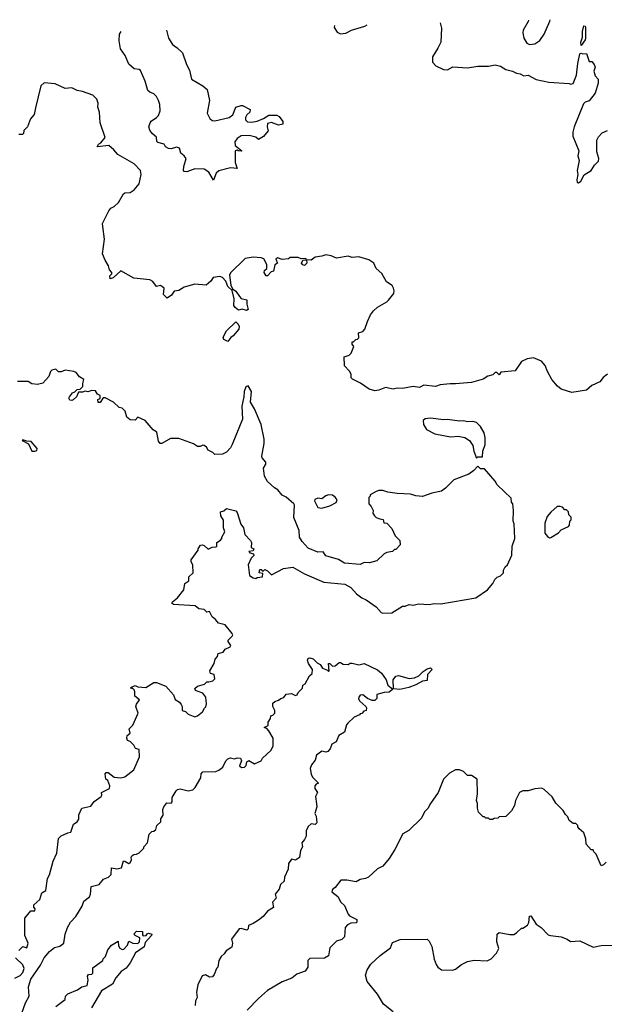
# Model space of a CAD drawing. Extents: x 2494106 to 2685573, y 758056 to 915185.
# Tile 500 of 507: x 2649791 to 2654210, y 907414 to 914855. Entities that reach past the tile are written whole.
import ezdxf

# ---------------------------------------------------------------- set-up
doc = ezdxf.new("R2010")
doc.units = 0

msp = doc.modelspace()

# ---------------------------------------------------------------- linework, layer by layer
at = {"layer": '0CON05XD'}
for points in [[(2652170.5, 914810.3), (2652167.5, 914795), (2652190.7, 914760.7), (2652215, 914747.5), (2652255, 914753.3), (2652300, 914775), (2652400, 914805), (2652418.6, 914817.1)], [(2652969.2, 914832.1), (2652978.3, 914791.7), (2652974, 914685), (2652951.2, 914638.8), (2652911.4, 914575), (2652910.6, 914535), (2652935.7, 914505), (2652995, 914478.2), (2653024.3, 914475.7), (2653065, 914498.8), (2653175, 914490), (2653255, 914503.3), (2653335, 914503.3), (2653385, 914512.5), (2653425, 914502.5), (2653465, 914477.5), (2653515, 914466.7), (2653545, 914450), (2653575, 914446.7), (2653600.7, 914430.7), (2653635, 914436.7), (2653695, 914403.8), (2653791.7, 914381.7), (2653945, 914372.5), (2653955, 914367.5), (2653975, 914372.5), (2654000.8, 914435), (2654009.4, 914525), (2654025, 914597.5), (2654035, 914602.5), (2654046.4, 914596.4), (2654075, 914600), (2654095, 914540), (2654115, 914540), (2654132.5, 914515), (2654140, 914495), (2654130, 914465), (2654141.7, 914431.7), (2654162.5, 914405), (2654163.3, 914375), (2654141.2, 914298.8), (2654095, 914242.5), (2654065, 914232.5), (2654051.7, 914218.3), (2653983.3, 914045), (2653972.5, 914005), (2653972.5, 913975), (2654018, 913865), (2654009.4, 913825), (2654019.7, 913790.3), (2654005.7, 913715), (2654010, 913685), (2654001.4, 913645), (2654004, 913625), (2654015, 913620.8), (2654032.5, 913635), (2654058.5, 913681.5), (2654110.8, 913715), (2654135, 913756.2), (2654166, 913785), (2654168.1, 913805), (2654152.9, 913855), (2654154, 913945), (2654165, 913969.5), (2654195, 913998.8), (2654233.2, 914016.8)], [(2653636.5, 914850.4), (2653635, 914840), (2653597.5, 914775), (2653593.3, 914755), (2653602.5, 914715), (2653625, 914677.5), (2653645, 914667.5), (2653685, 914672.5), (2653721.7, 914698.3), (2653755.7, 914744.3), (2653797.3, 914842.7), (2653800.9, 914854.8)], [(2654035, 914660), (2654032, 914685), (2654046.1, 914723.9), (2654046.2, 914765), (2654055, 914808.8), (2654065, 914806.2), (2654068.6, 914795), (2654067.5, 914715), (2654065, 914702.5), (2654035, 914660)], [(2650900.7, 914775.6), (2650916, 914715), (2650945, 914666.7), (2650982.3, 914642.3), (2651022.5, 914605), (2651050.8, 914515), (2651074.4, 914474.4), (2651090, 914405), (2651175, 914356), (2651207.9, 914327.9), (2651225.6, 914245), (2651207.7, 914147.7), (2651228.3, 914108.3), (2651245, 914093.8), (2651265, 914090), (2651373.6, 914116.4), (2651403, 914137), (2651425, 914193.3), (2651465, 914206), (2651475.6, 914205.6), (2651532.5, 914175), (2651530, 914155), (2651507.5, 914135), (2651497.5, 914115), (2651498.3, 914098.3), (2651513, 914083), (2651545, 914080), (2651585, 914087.5), (2651633, 914107), (2651675, 914132.5), (2651735, 914132.5), (2651753, 914123), (2651780, 914085), (2651780, 914065), (2651748.3, 914058.3), (2651695, 914077.5), (2651665, 914070), (2651662.5, 914045), (2651670, 914015), (2651635, 913972.5), (2651595, 913950), (2651577, 913967), (2651525, 913980), (2651465, 913977.5), (2651433.6, 913956.4), (2651418.3, 913931.7), (2651420, 913905), (2651470, 913865), (2651465, 913860), (2651443, 913863), (2651435, 913870), (2651420, 913865), (2651420, 913775), (2651435, 913730), (2651385, 913736.2), (2651297.3, 913712.7), (2651275.8, 913694.2), (2651255, 913642.5), (2651221.7, 913701.7), (2651186.4, 913726.4), (2651115, 913726.7), (2651054, 913706), (2651035, 913706.7), (2651030, 913715), (2651030.6, 913745), (2651048.8, 913805), (2651035, 913826.7), (2651010, 913845), (2650998.8, 913885), (2650975, 913891.4), (2650935, 913880), (2650915, 913881.5), (2650893.4, 913893.4), (2650883.3, 913913.3), (2650835, 913927.5), (2650827.5, 913935), (2650826.1, 913966.1), (2650792.5, 913995), (2650775, 914020), (2650766.7, 914045), (2650776.2, 914075), (2650785, 914087.5), (2650825.4, 914114.6), (2650839.2, 914130.8), (2650853.3, 914165), (2650850.6, 914215), (2650841.4, 914245), (2650824.3, 914274.3), (2650805, 914293.3), (2650775, 914306.2), (2650760.3, 914320.3), (2650740.5, 914390.5), (2650705, 914470), (2650695, 914477.5), (2650655, 914484.3), (2650615, 914519.2), (2650587.5, 914585), (2650553.1, 914635), (2650541.8, 914695), (2650545.6, 914745), (2650556.9, 914766.2)], [(2651453.1, 912763.1), (2651465, 912746.7), (2651508.3, 912738.3), (2651507.5, 912705), (2651518.8, 912665), (2651505, 912656.2), (2651471.7, 912668.3), (2651445, 912660), (2651420, 912680), (2651410, 912695), (2651412.5, 912745), (2651397.7, 912807.7), (2651365, 912838.8), (2651347.9, 912877.9), (2651325, 912905.8), (2651305, 912914), (2651252.5, 912907.5), (2651235, 912880), (2651201.7, 912848.3), (2651115, 912856.2), (2651035, 912833.3), (2650995, 912808), (2650957.5, 912802.5), (2650937.7, 912772.3), (2650905, 912750), (2650878.3, 912778.3), (2650882.5, 912825), (2650855, 912846.2), (2650825, 912837.5), (2650796.7, 912875), (2650775, 912888.1), (2650652.7, 912902.7), (2650555, 912955.8), (2650497.1, 912902.9), (2650475, 912896.7), (2650472.1, 912917.9), (2650486.2, 912935), (2650486.7, 912945), (2650470, 912965), (2650462.5, 912995), (2650436.4, 913036.4), (2650416.4, 913086.4), (2650431.2, 913195), (2650418.3, 913291.7), (2650417.5, 913315), (2650465, 913410), (2650480.7, 913429.3), (2650505, 913442.5), (2650537.7, 913472.3), (2650575, 913540), (2650585, 913547.5), (2650625, 913550), (2650655, 913570), (2650693.8, 913615), (2650710, 913685), (2650704, 913715), (2650655, 913766.2), (2650532.5, 913835), (2650501.7, 913871.7), (2650463.6, 913903.6), (2650377.5, 913895), (2650386.2, 913915), (2650405.5, 913924.5), (2650437.5, 913965), (2650400, 914075), (2650393.8, 914155), (2650381.2, 914195), (2650383.3, 914225), (2650373.3, 914255), (2650345, 914283.3), (2650265, 914313.3), (2650225, 914320), (2650185, 914338.8), (2650133.9, 914333.9), (2650059.3, 914369.3), (2649975, 914378.8), (2649950, 914355), (2649910.7, 914189.3), (2649900.7, 914139.3), (2649873.8, 914105), (2649850, 914045), (2649823, 914017), (2649820, 913995), (2649811.7, 913988.3), (2649783.6, 913986.4)], [(2654234.3, 912175.7), (2654200.2, 912149.8), (2654175, 912118.8), (2654115, 912090), (2654075, 912056), (2653965, 912038.1), (2653885, 912061.9), (2653855, 912086), (2653812.9, 912135), (2653779.4, 912195), (2653762.5, 912242.5), (2653736, 912275), (2653675, 912298.8), (2653627.7, 912292.3), (2653585, 912272.5), (2653535, 912201.2), (2653428.3, 912191.7), (2653415, 912170), (2653398.3, 912188.3), (2653385, 912187.5), (2653368.3, 912171.7), (2653328.3, 912161.7), (2653295, 912138), (2653205, 912113.1), (2653085, 912102), (2653043.9, 912103.9), (2652970, 912095), (2652935, 912083.8), (2652845, 912093.3), (2652813.6, 912076.4), (2652765, 912082), (2652685, 912068), (2652645, 912071.2), (2652615, 912062.5), (2652555, 912076), (2652505, 912056), (2652475, 912051.2), (2652433, 912063), (2652367, 912107), (2652307, 912137), (2652297.7, 912147.7), (2652296.2, 912175), (2652285, 912197.5), (2652245, 912240), (2652244, 912306), (2652280.7, 912319.3), (2652297.5, 912335), (2652317.5, 912385), (2652303, 912403), (2652305, 912420), (2652315, 912420), (2652331.7, 912438.3), (2652345, 912440), (2652355, 912450), (2652351.7, 912488.3), (2652385, 912497.5), (2652398.8, 912515), (2652418.8, 912575), (2652443.8, 912625), (2652466.2, 912655), (2652495, 912681.2), (2652567.3, 912722.7), (2652578.8, 912735), (2652618, 912785), (2652622, 912805), (2652615.7, 912825.7), (2652605.7, 912845.7), (2652564.2, 912874.2), (2652527.3, 912937.3), (2652486.7, 912975), (2652467.5, 913015), (2652429.5, 913039.5), (2652355, 913062.5), (2652305, 913057.5), (2652275, 913066.7), (2652185, 913053.8), (2652145, 913070), (2652105, 913077.5), (2652075, 913066.7), (2652025, 913061.2), (2651995, 913036.7), (2651960, 913040), (2651962.5, 913015), (2651945, 912997.5), (2651931.7, 913001.7), (2651920, 913015), (2651931.7, 913038.3), (2651960, 913040), (2651955, 913050), (2651918.3, 913048.3), (2651895, 913058.8), (2651835, 913056.7), (2651821.7, 913048.3), (2651775, 913042.5), (2651740, 913055), (2651727.5, 913045), (2651740, 913015), (2651718.3, 913001.7), (2651710, 912955), (2651691.7, 912948.3), (2651665, 912920), (2651655, 912920), (2651640, 912945), (2651641.7, 912958.3), (2651660, 912975), (2651660, 913005), (2651636.4, 913046.4), (2651615, 913056.2), (2651555, 913060), (2651495, 913050), (2651385, 912942.5), (2651376.2, 912925), (2651387.5, 912847.5), (2651400.5, 912820.5), (2651425, 912804), (2651453.1, 912763.1)], [(2651365, 912422.5), (2651335, 912437.5), (2651330, 912455), (2651355, 912502.5), (2651425, 912572.5), (2651443.3, 912555), (2651450, 912535), (2651447.5, 912515), (2651405, 912466.7), (2651386.1, 912453.9), (2651365, 912422.5)], [(2649785, 907820), (2649815, 907850), (2649845, 907840), (2649856, 907875), (2649830, 907935), (2649830, 908065), (2649875, 908120), (2649905, 908120), (2649906.7, 908135), (2649898.3, 908148.3), (2649897.5, 908165), (2649942, 908205), (2649957.5, 908255), (2649987.5, 908275), (2650001.2, 908365), (2650017.5, 908392.5), (2650044.2, 908495.8), (2650072, 908555), (2650084.1, 908665.9), (2650105, 908686.2), (2650155, 908710), (2650176.4, 908713.6), (2650197.5, 908775), (2650225, 908793.3), (2650237.7, 908812.3), (2650238.8, 908845), (2650260, 908895), (2650328.8, 908911.2), (2650353, 908947), (2650407.5, 908985), (2650412.5, 908995), (2650410, 909015), (2650470, 909045), (2650473.3, 909065), (2650457.5, 909105), (2650443.3, 909115), (2650437.5, 909155), (2650444, 909166), (2650460, 909165), (2650505, 909130), (2650555, 909126.2), (2650585, 909133.8), (2650653.3, 909185), (2650697, 909283), (2650695, 909340), (2650667, 909347), (2650653, 909373), (2650625, 909400), (2650607, 909407), (2650600, 909425), (2650602.5, 909445), (2650626.7, 909463.3), (2650617.5, 909495), (2650645, 909522.5), (2650686.7, 909615), (2650670, 909665), (2650675, 909682.5), (2650697.5, 909715), (2650661.7, 909741.7), (2650661.2, 909775), (2650655, 909790), (2650645, 909800), (2650635, 909800), (2650631.7, 909808.3), (2650665, 909822.5), (2650683.6, 909813.6), (2650745, 909807.5), (2650805, 909846.7), (2650825, 909846.7), (2650895, 909817.5), (2650953, 909753), (2650967, 909717), (2650997.7, 909697.7), (2651010.5, 909680.5), (2651018.8, 909665), (2651020, 909635), (2651045, 909626.7), (2651065, 909607.5), (2651115, 909586.7), (2651135, 909593.3), (2651172.5, 909625), (2651187, 909653), (2651198.3, 909661.7), (2651203.8, 909685), (2651196.7, 909735), (2651176.1, 909766.1), (2651120, 909785), (2651115, 909800), (2651135, 909817.5), (2651187, 909833), (2651205, 909850), (2651221.7, 909851.7), (2651251.7, 909858.3), (2651267, 909873), (2651260, 909905), (2651233.6, 909913.6), (2651227.5, 909935), (2651261.7, 909988.3), (2651268.3, 910021.7), (2651286.7, 910043.3), (2651290, 910065), (2651330, 910075), (2651345, 910097.5), (2651382.5, 910115), (2651387.5, 910125), (2651366.7, 910155), (2651366.7, 910165), (2651397.5, 910195), (2651402.5, 910205), (2651397, 910217), (2651345, 910282.5), (2651293.6, 910293.6), (2651271.7, 910321.7), (2651245, 910342.5), (2651225, 910382.5), (2651205, 910377.5), (2651185, 910397.5), (2651145, 910402.5), (2651116.1, 910426.1), (2650954.3, 910434.3), (2650940.8, 910445), (2650945, 910456), (2650983.3, 910485), (2651032.5, 910545), (2651040, 910595), (2651070, 910615), (2651070, 910645), (2651102.5, 910675), (2651100, 910735), (2651088.3, 910758.3), (2651088.3, 910771.7), (2651140, 910845), (2651140, 910855), (2651157, 910883), (2651173.6, 910886.4), (2651185, 910881.2), (2651215, 910852.5), (2651245, 910867.5), (2651275, 910870), (2651280, 910875), (2651280, 910905), (2651309.3, 910920.7), (2651320, 910935), (2651320, 910945), (2651342.5, 910985), (2651332.5, 911015), (2651331.7, 911071.7), (2651312.5, 911105), (2651310, 911135), (2651335, 911142.5), (2651355, 911160), (2651425, 911142.5), (2651435, 911130), (2651462, 911042), (2651483.3, 911015), (2651492.5, 910965), (2651535, 910920), (2651542.5, 910905), (2651540, 910865), (2651560, 910855), (2651555, 910840), (2651523, 910837), (2651530, 910825), (2651558.3, 910818.3), (2651560, 910805), (2651540, 910785), (2651517.5, 910735), (2651527.5, 910655), (2651555, 910637.5), (2651575, 910632.5), (2651585, 910640), (2651626.4, 910643.6), (2651628.3, 910668.3), (2651600, 910675), (2651605, 910700), (2651615, 910700), (2651625, 910690), (2651635, 910690), (2651645, 910700), (2651665, 910690), (2651695, 910660), (2651785, 910706.7), (2651856.4, 910716.4), (2651945, 910666.2), (2652090, 910605), (2652249.5, 910589.5), (2652295, 910562.5), (2652337.5, 910515), (2652376.4, 910486.4), (2652410.7, 910470.7), (2652485, 910417.5), (2652522.5, 910375), (2652535, 910370), (2652605, 910372.5), (2652685, 910422.5), (2652705, 910423.3), (2652733.9, 910436.1), (2652765, 910431.2), (2652805, 910441.2), (2652885, 910436.2), (2652925, 910443.8), (2652975, 910440), (2653240, 910485), (2653327.5, 910545), (2653367.5, 910595), (2653382.5, 910625), (2653399.3, 910640.7), (2653425, 910652.5), (2653447.5, 910675), (2653447.5, 910695), (2653460.7, 910719.3), (2653477.5, 910735), (2653511.7, 910808.3), (2653513.8, 910875), (2653532.5, 910935), (2653527.5, 911045), (2653520, 911065), (2653522.5, 911145), (2653517.5, 911195), (2653508.3, 911208.3), (2653505, 911240), (2653400.7, 911340.7), (2653385, 911367.5), (2653305, 911460), (2653275, 911460), (2653255, 911480), (2653223, 911447), (2653185, 911420), (2653071.7, 911378.3), (2653010, 911315), (2652978.3, 911291.7), (2652905, 911277.5), (2652835, 911252.5), (2652785, 911256.7), (2652745, 911270), (2652645, 911273.3), (2652573.9, 911283.9), (2652535, 911297.5), (2652505, 911297.5), (2652485, 911290), (2652440, 911265), (2652440, 911255), (2652430, 911245), (2652430, 911195), (2652447, 911177), (2652462.5, 911145), (2652460, 911125), (2652472.5, 911105), (2652485, 911092.5), (2652513, 911083), (2652538.3, 911078.3), (2652543.6, 911053.6), (2652565, 911050), (2652605, 911010), (2652630, 910955), (2652665, 910920), (2652667.5, 910885), (2652635, 910850), (2652625, 910850), (2652610, 910835), (2652565, 910827.5), (2652545, 910817.5), (2652490, 910765), (2652435, 910750), (2652395, 910752.5), (2652365, 910737.5), (2652245, 910747.5), (2652200, 910775), (2652105, 910804.2), (2652085, 910832.5), (2652045, 910831.2), (2651970.7, 910860.7), (2651925, 910912.5), (2651906.2, 910945), (2651903.3, 910995), (2651863.6, 911093.6), (2651867.5, 911185), (2651862.5, 911195), (2651806.4, 911246.4), (2651775, 911262.5), (2651743, 911303), (2651717, 911317), (2651663.6, 911363.6), (2651642.5, 911405), (2651633.3, 911465), (2651652.5, 911495), (2651651.7, 911511.7), (2651625, 911542.5), (2651621.2, 911555), (2651638.8, 911651.2), (2651639.2, 911685), (2651615.8, 911795.8), (2651567, 911913), (2651536.7, 911965), (2651542.5, 912045), (2651518.3, 912088.3), (2651500.7, 912079.3), (2651486.7, 912045), (2651485.9, 912004.1), (2651470, 911935), (2651476.2, 911835), (2651397.5, 911645), (2651385, 911620), (2651353.6, 911586.4), (2651325, 911572.5), (2651265, 911570), (2651250, 911585), (2651215, 911602.5), (2651202.5, 911625), (2651185.9, 911635.9), (2651175, 911638.8), (2651155, 911630), (2651135, 911630), (2651105, 911648.6), (2650995, 911690), (2650930.8, 911689.2), (2650865, 911652.5), (2650853, 911653), (2650840.7, 911670.7), (2650828.3, 911738.3), (2650800, 911755), (2650740, 911825), (2650685, 911850), (2650665, 911827.5), (2650625, 911830), (2650601.7, 911851.7), (2650587, 911897), (2650565, 911920), (2650543, 911923), (2650500, 911965), (2650437, 911997), (2650421.7, 911998.3), (2650398.3, 911961.7), (2650385, 911962.5), (2650382.5, 911985), (2650398.3, 911991.7), (2650400, 912015), (2650380, 912025), (2650365, 912050), (2650335, 912052.5), (2650305, 912042.5), (2650285, 912047.5), (2650265, 912040), (2650235, 912040), (2650220, 912005), (2650195, 911982.5), (2650185, 911977.5), (2650170.7, 911980.7), (2650163.3, 911995), (2650167.5, 912005), (2650190, 912035), (2650208.3, 912041.7), (2650225, 912060), (2650248.3, 912061.7), (2650268.3, 912081.7), (2650267.5, 912105), (2650276.7, 912135), (2650242.5, 912155), (2650218.3, 912188.3), (2650200, 912195), (2650135, 912206.2), (2650105, 912192.5), (2650085, 912192.5), (2650065, 912212.5), (2650035, 912206.7), (2650023.9, 912196.1), (2650010.5, 912159.5), (2649965, 912107.5), (2649925, 912097.5), (2649882.5, 912102.5), (2649855, 912120), (2649775, 912120)], [(2653245, 911540), (2653255, 911550), (2653288.3, 911551.7), (2653292.5, 911595), (2653310, 911645), (2653310, 911695), (2653301.7, 911731.7), (2653275, 911780), (2653245, 911810), (2653215, 911817.5), (2653175, 911816.7), (2653145, 911823.3), (2653115, 911820), (2653025, 911833.3), (2652995, 911830), (2652895, 911842.5), (2652855, 911837.5), (2652840, 911825), (2652842.5, 911795), (2652867, 911757), (2652930, 911725), (2653046.4, 911703.6), (2653105, 911707.5), (2653155, 911697.5), (2653190, 911675), (2653217, 911637), (2653222.5, 911595), (2653245, 911540)], [(2649905, 911593.3), (2649920, 911600), (2649922.5, 911615), (2649878.3, 911668.3), (2649845, 911670), (2649815, 911680), (2649810, 911675), (2649858.3, 911648.3), (2649882.5, 911595), (2649905, 911593.3)], [(2652075, 911163.8), (2652135, 911181.2), (2652183.3, 911205), (2652190, 911225), (2652176.4, 911246.4), (2652155, 911262.5), (2652125, 911263.3), (2652105, 911256.7), (2652075, 911233.8), (2652045, 911240), (2652020.7, 911229.3), (2652018.3, 911218.3), (2652045, 911167.5), (2652075, 911163.8)], [(2653795, 910940), (2653805, 910942.5), (2653863, 910977), (2653885, 911000), (2653940, 911025), (2653947.5, 911035), (2653950, 911065), (2653960, 911075), (2653960, 911095), (2653943, 911113), (2653940, 911135), (2653925, 911150), (2653911.7, 911151.7), (2653895, 911170), (2653877, 911177), (2653853, 911177), (2653807, 911133), (2653779.3, 911100.7), (2653760.7, 911049.3), (2653760, 910975), (2653780, 910950), (2653795, 910940)], [(2649791.8, 907305), (2649835.7, 907425), (2649863.5, 907475), (2649857.5, 907545), (2649875.5, 907605), (2649949.4, 907710.6), (2649977.1, 907765), (2650015, 907812.5), (2650055, 907844), (2650095, 907852.5), (2650124.2, 907875), (2650135.8, 907945), (2650151.2, 907995), (2650174.4, 908035.6), (2650215, 908076.7), (2650263.3, 908155), (2650276.4, 908193.6), (2650317.5, 908225), (2650327, 908247), (2650330, 908305), (2650390.7, 908319.3), (2650425, 908360), (2650462.5, 908375), (2650482.5, 908395), (2650483.9, 908446.1), (2650525, 908436.7), (2650560, 908445), (2650575, 908497.5), (2650586.7, 908496.7), (2650615, 908477.5), (2650625, 908482.5), (2650636.7, 908505), (2650632.5, 908525), (2650637.5, 908535), (2650653, 908547), (2650675, 908547.5), (2650695, 908557.5), (2650730, 908595), (2650730, 908605), (2650757.5, 908635), (2650769.3, 908700.7), (2650789.3, 908720.7), (2650805, 908723.3), (2650820, 908735), (2650827.5, 908765), (2650857, 908793), (2650857.5, 908815), (2650876.4, 908843.6), (2650873.3, 908885), (2650880, 908905), (2650903, 908937), (2650936.4, 908933.6), (2650942.5, 908945), (2650943, 908977), (2650973.6, 909026.4), (2650985, 909037.5), (2651005, 909042.5), (2651065, 909027.5), (2651100, 909035), (2651117, 909053), (2651160, 909125), (2651163.6, 909156.4), (2651175, 909170), (2651273, 909173), (2651297, 909183), (2651327.5, 909205), (2651350, 909255), (2651365, 909270), (2651383.6, 909276.4), (2651415, 909270), (2651435, 909277.5), (2651460, 909275), (2651467.5, 909255), (2651452.5, 909215), (2651467, 909203), (2651490, 909205), (2651501.7, 909218.3), (2651507.5, 909245), (2651523, 909257), (2651565, 909230), (2651616.4, 909253.6), (2651627.5, 909275), (2651688.3, 909331.7), (2651707.5, 909365), (2651707.5, 909425), (2651675, 909480), (2651658.3, 909498.3), (2651640, 909505), (2651668.3, 909521.7), (2651670, 909545), (2651687, 909573), (2651690, 909595), (2651705, 909600), (2651720, 909615), (2651720, 909635), (2651703.6, 909663.6), (2651705, 909690), (2651718.3, 909701.7), (2651748.3, 909711.7), (2651763.9, 909726.1), (2651786.7, 909733.3), (2651805, 909757.5), (2651845, 909762.5), (2651875, 909747.5), (2651888.3, 909751.7), (2651895, 909770), (2651928.3, 909801.7), (2651930, 909825), (2651950, 909835), (2651982.5, 909895), (2652002.5, 909915), (2652003.3, 909945), (2651975, 909990), (2651966.7, 910015), (2651970.7, 910029.3), (2651985, 910032.5), (2652010, 910025), (2652040, 909995), (2652063, 909983), (2652080, 909955), (2652118.3, 909938.3), (2652125, 909930), (2652130, 909935), (2652125, 909990), (2652135, 909990), (2652155, 909970), (2652175, 909972.5), (2652205, 909996.7), (2652215, 909996.7), (2652235, 909983.3), (2652275, 909982.5), (2652288.3, 909991.7), (2652305, 909992.5), (2652355, 909980), (2652395, 909990), (2652495, 909942.5), (2652525, 909916.2), (2652560, 909865), (2652573.3, 909825), (2652612.5, 909795), (2652585, 909772.5), (2652545, 909771.2), (2652490, 909755), (2652490, 909725), (2652475, 909710), (2652455, 909710), (2652420, 909725), (2652385, 909752.5), (2652365, 909750), (2652353.3, 909735), (2652353, 909723), (2652362.5, 909705), (2652407.5, 909665), (2652412.5, 909655), (2652410, 909635), (2652391.7, 909628.3), (2652378.3, 909611.7), (2652365, 909610), (2652358.3, 909601.7), (2652320, 909585), (2652271.7, 909538.3), (2652260, 909525), (2652245, 909470), (2652203.6, 909446.4), (2652183, 909397), (2652150.7, 909379.3), (2652137.5, 909345), (2652120, 909325), (2652105, 909320), (2652075, 909327.5), (2652033.9, 909296.1), (2652025, 909260), (2651996.4, 909223.6), (2651987.5, 909195), (2651993, 909153), (2652005, 909130), (2652050, 909085), (2652031.7, 909078.3), (2652022.5, 909065), (2652022.5, 909045), (2652042.5, 909015), (2652027.5, 908985), (2652035, 908930), (2652037.5, 908905), (2652022.5, 908855), (2652032.5, 908835), (2652037.5, 908785), (2652025, 908773.3), (2651993, 908777), (2651971.7, 908758.3), (2651957.5, 908725), (2651957.5, 908685), (2651945, 908660), (2651922.5, 908635), (2651927.5, 908605), (2651912.5, 908575), (2651905, 908522.5), (2651875, 908503.3), (2651845, 908510), (2651821.7, 908478.3), (2651820, 908435), (2651792.5, 908375), (2651790, 908345), (2651761.7, 908318.3), (2651752.5, 908285), (2651723, 908247), (2651730, 908215), (2651702.5, 908185), (2651710, 908145), (2651663.6, 908116.4), (2651631.7, 908078.3), (2651595, 908050), (2651555, 908023.3), (2651520.7, 908009.3), (2651517.5, 907985), (2651507, 907973), (2651465, 907987.5), (2651450, 907985), (2651392.5, 907905), (2651400, 907875), (2651393.6, 907846.4), (2651351.7, 907818.3), (2651336.7, 907795), (2651314.2, 907775.8), (2651296.2, 907745), (2651287.5, 907695), (2651277.5, 907685), (2651261.7, 907638.3), (2651249.3, 907620.7), (2651225, 907620), (2651195, 907637.5), (2651170, 907630), (2651138.3, 907561.7), (2651127.5, 907505), (2651132.5, 907465), (2651120.7, 907439.3), (2651116.7, 907405)], [(2652665, 909793.8), (2652616.7, 909796.7), (2652613.9, 909866.1), (2652635, 909892.5), (2652655, 909897.5), (2652735, 909876.7), (2652775, 909880), (2652808.8, 909895), (2652840.3, 909929.7), (2652870.5, 909949.5), (2652895, 909956.7), (2652910, 909945), (2652874.2, 909905), (2652870, 909860), (2652835, 909856.2), (2652785, 909828), (2652732.3, 909807.7), (2652665, 909793.8)], [(2654223, 908487), (2654203, 908467), (2654185, 908460), (2654148.3, 908548.3), (2654130, 908565), (2654125, 908580), (2654111.7, 908581.7), (2654073, 908623), (2654070, 908665), (2654055, 908710), (2654020.7, 908740.7), (2654010, 908755), (2654010, 908765), (2653995, 908780), (2653975, 908780), (2653943.6, 908803.6), (2653935, 908830), (2653917, 908847), (2653899.3, 908879.3), (2653842.5, 908935), (2653815, 908982.5), (2653755, 909037.5), (2653737, 909047), (2653685, 909042.5), (2653635, 909027.5), (2653595, 909027.5), (2653570, 909015), (2653537.5, 908955), (2653530, 908915), (2653507.5, 908875), (2653465, 908832.5), (2653415, 908830), (2653405, 908820), (2653378.3, 908818.3), (2653365, 908810), (2653345, 908810), (2653335, 908820), (2653315, 908820), (2653305, 908830), (2653295, 908830), (2653260, 908865), (2653252.5, 908895), (2653251.7, 908931.7), (2653243.3, 908955), (2653252.5, 909005), (2653250, 909115), (2653205, 909142.5), (2653175, 909142.5), (2653145, 909172.5), (2653115, 909186.7), (2653085, 909186.7), (2653039.3, 909160.7), (2652993.3, 909115), (2652953.3, 909015), (2652895, 908932.5), (2652875, 908892.5), (2652851.7, 908868.3), (2652828.3, 908821.7), (2652733, 908727), (2652687, 908703), (2652626.1, 908583.9), (2652582.5, 908515), (2652535, 908457.5), (2652495, 908437.5), (2652427.5, 908375), (2652405, 908363.3), (2652365, 908356.7), (2652335, 908340), (2652265, 908351.2), (2652219.3, 908350.7), (2652175, 908297.5), (2652155, 908282.5), (2652150, 908265), (2652195, 908227.5), (2652217.5, 908185), (2652245, 908160), (2652273.9, 908093.9), (2652285, 908082.5), (2652340, 908055), (2652340, 908035), (2652335, 908030), (2652293, 908027), (2652270, 908015), (2652250, 907995), (2652247, 907923), (2652227, 907903), (2652185, 907890), (2652135, 907840), (2652125, 907780), (2652095, 907763.3), (2651985, 907760), (2651970, 907745), (2651970, 907695), (2651950, 907665), (2651885, 907642.5), (2651848.3, 907611.7), (2651775, 907583.8), (2651665, 907517.5), (2651595, 907457.5), (2651510.5, 907369.5)], [(2652940, 907715), (2652952.5, 907695), (2652980, 907675), (2653063, 907673), (2653085, 907680), (2653130, 907715), (2653175, 907737.5), (2653225, 907747.5), (2653325, 907743.3), (2653355, 907757.5), (2653395, 907800), (2653412.5, 907835), (2653397.5, 907885), (2653400, 907945), (2653415, 907957.5), (2653495, 907942.5), (2653525, 907942.5), (2653547, 907953), (2653585, 907990), (2653595, 907990), (2653629.3, 908010.7), (2653638.3, 908031.7), (2653645, 908080), (2653655, 908082.5), (2653695, 908020), (2653733, 907993), (2653785, 907940), (2653803, 907933), (2653885, 907922.5), (2653930, 907905), (2653955, 907887.5), (2654025, 907893.3), (2654125, 907846.7), (2654185, 907857.5), (2654325, 907860)], [(2650065, 907396.7), (2650135, 907450), (2650137.5, 907475), (2650155, 907492.5), (2650226.7, 907523.3), (2650260, 907545), (2650300, 907555), (2650308.8, 907595), (2650303.3, 907626.7), (2650310, 907640), (2650335, 907642.5), (2650345, 907650), (2650345, 907690), (2650420, 907745), (2650423, 907757), (2650440, 907775), (2650457.5, 907825), (2650485, 907860), (2650535, 907890), (2650537.5, 907855), (2650547, 907837), (2650565, 907827.5), (2650578.3, 907831.7), (2650605, 907860), (2650615, 907890), (2650647, 907877), (2650685, 907873.3), (2650697.5, 907885), (2650700, 907915), (2650663, 907933), (2650652.5, 907945), (2650675, 907967.5), (2650720, 907965)], [(2650720, 907965), (2650718.3, 907938.3), (2650725, 907930), (2650746.1, 907933.9), (2650753.3, 907946.7), (2650765, 907952.5), (2650790, 907945), (2650787.5, 907935), (2650739.3, 907880.7), (2650730.7, 907849.3), (2650667, 907803), (2650625, 907727.5), (2650595, 907687.5), (2650558.3, 907661.7), (2650517, 907613), (2650492.5, 907565), (2650409.2, 907515), (2650332.9, 907387.1)], [(2652615, 907358), (2652541.2, 907415), (2652495, 907490), (2652417.3, 907587.3), (2652404, 907635), (2652416.2, 907675), (2652445, 907716.7), (2652515, 907783.8), (2652595, 907840), (2652610, 907880), (2652667, 907903), (2652870, 907905), (2652885, 907890), (2652905, 907850), (2652923.3, 907755), (2652940, 907715)], [(2649755, 907612.5), (2649795, 907632), (2649814.2, 907655), (2649824, 907685), (2649815, 907712.5), (2649760, 907765)]]:
    msp.add_lwpolyline(points, dxfattribs=at)

doc.saveas('drawing.dxf')
